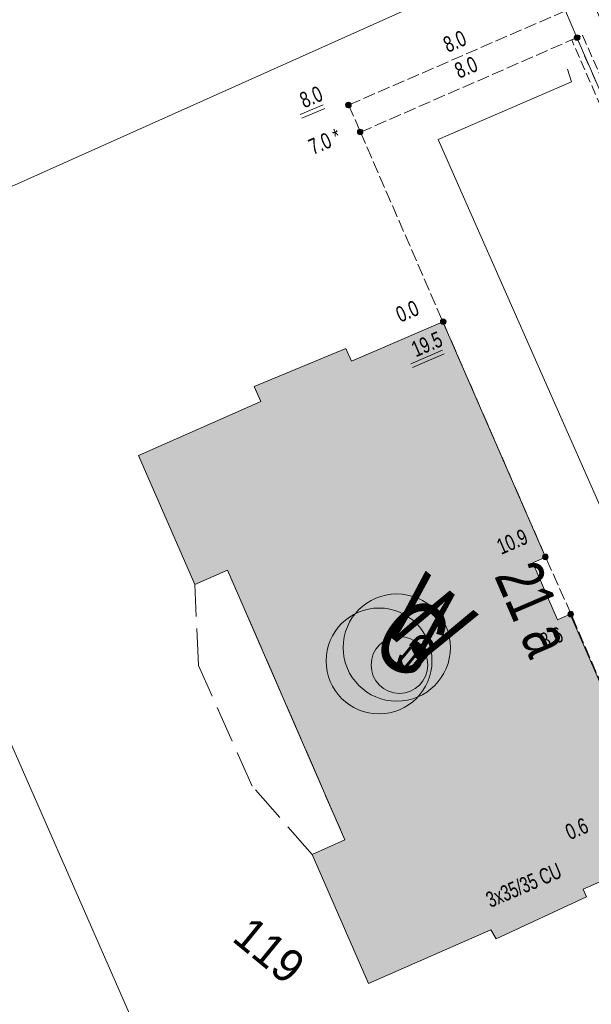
# Model space of a CAD drawing. Header units: metres. Extents: x -740 to 758, y -633 to 854.
# Tile 1056 of 1056: x 502 to 522, y 170 to 203. Entities that reach past the tile are written whole.
import ezdxf

# ---------------------------------------------------------------- set-up
doc = ezdxf.new("R2010")
doc.units = ezdxf.units.M
doc.header["$MEASUREMENT"] = 0
for name, pattern in [('1248_416', [1.664, 1.248, -0.416]), ('333_125', [0.4576, 0.3328, -0.1248]), ('333_333', [0.6656, 0.3328, -0.3328]), ('416_125', [0.5408, 0.416, -0.1248])]:
    doc.linetypes.add(name, pattern=pattern)
for name, color, linetype in [('Gas.LOVION', 7, 'Continuous'), ('Grundkarte.LOVION', 7, 'Continuous'), ('Grundkarte_Text.LOVION', 7, 'Continuous'), ('Strom.LOVION', 7, 'Continuous'), ('StromBemass.LOVION', 7, 'Continuous'), ('Wasser.LOVION', 7, 'Continuous')]:
    doc.layers.add(name, color=color, linetype=linetype)
doc.styles.add('ERSTELLTER_STIL_1', font='arial.ttf')

msp = doc.modelspace()

# ---------------------------------------------------------------- hatches: boundary and pattern name
at = {"layer": 'Grundkarte.LOVION', "linetype": 'Continuous', "lineweight": 18}
msp.add_hatch(color=9, dxfattribs=at).paths.add_polyline_path([(510.357, 190.014), (506.22, 188.19), (508.125, 183.825), (509.229, 184.317), (513.195, 175.188), (512.091, 174.696), (513.996, 170.33), (518.132, 172.154), (518.31, 171.846), (521.363, 173.268), (521.25, 173.522), (524.282, 174.853), (520.814, 182.819), (520.389, 182.63), (519.55, 184.558), (519.975, 184.747), (516.507, 192.713), (513.416, 191.377), (513.226, 191.802), (510.13, 190.523)])
at = {"layer": 'StromBemass.LOVION', "linetype": 'Continuous', "lineweight": 13}
for points in [[(521.12, 202.259), (521.127, 202.268), (521.132, 202.279), (521.137, 202.29), (521.14, 202.302), (521.141, 202.314), (521.141, 202.326), (521.14, 202.338), (521.137, 202.349), (521.132, 202.361), (521.126, 202.371), (521.119, 202.381), (521.111, 202.39), (521.102, 202.397), (521.091, 202.404), (521.081, 202.409), (521.069, 202.412), (521.057, 202.415), (521.045, 202.415), (521.033, 202.415), (521.021, 202.412), (521.01, 202.409), (520.999, 202.403), (520.989, 202.397), (520.98, 202.389), (520.971, 202.38), (520.964, 202.371), (520.959, 202.36), (520.954, 202.349), (520.951, 202.337), (520.95, 202.325), (520.95, 202.313), (520.951, 202.301), (520.954, 202.29), (520.959, 202.278), (520.965, 202.268), (520.972, 202.258), (520.98, 202.249), (520.989, 202.242), (521, 202.235), (521.011, 202.23), (521.022, 202.227), (521.034, 202.224), (521.046, 202.224), (521.058, 202.224), (521.07, 202.227), (521.081, 202.23), (521.092, 202.236), (521.102, 202.242), (521.111, 202.25)], [(513.382, 199.984), (513.389, 199.994), (513.394, 200.004), (513.399, 200.015), (513.402, 200.026), (513.403, 200.038), (513.403, 200.05), (513.401, 200.061), (513.399, 200.073), (513.394, 200.083), (513.389, 200.094), (513.382, 200.103), (513.374, 200.112), (513.365, 200.119), (513.355, 200.125), (513.344, 200.13), (513.333, 200.134), (513.321, 200.136), (513.31, 200.137), (513.298, 200.136), (513.286, 200.134), (513.275, 200.13), (513.265, 200.125), (513.255, 200.119), (513.246, 200.111), (513.238, 200.103), (513.231, 200.093), (513.225, 200.083), (513.221, 200.072), (513.218, 200.061), (513.217, 200.049), (513.217, 200.037), (513.218, 200.026), (513.221, 200.014), (513.226, 200.003), (513.231, 199.993), (513.238, 199.984), (513.246, 199.975), (513.255, 199.968), (513.265, 199.962), (513.276, 199.957), (513.287, 199.953), (513.299, 199.951), (513.31, 199.95), (513.322, 199.951), (513.333, 199.953), (513.345, 199.957), (513.355, 199.962), (513.365, 199.968), (513.374, 199.976)], [(513.389, 199.98), (513.396, 199.989), (513.401, 200), (513.406, 200.011), (513.408, 200.022), (513.41, 200.034), (513.41, 200.045), (513.408, 200.057), (513.405, 200.068), (513.401, 200.079), (513.395, 200.09), (513.388, 200.099), (513.38, 200.108), (513.371, 200.115), (513.361, 200.121), (513.351, 200.126), (513.339, 200.13), (513.328, 200.132), (513.316, 200.133), (513.304, 200.132), (513.293, 200.13), (513.282, 200.126), (513.271, 200.121), (513.261, 200.115), (513.252, 200.107), (513.244, 200.099), (513.237, 200.089), (513.232, 200.079), (513.227, 200.068), (513.224, 200.056), (513.223, 200.045), (513.223, 200.033), (513.225, 200.021), (513.228, 200.01), (513.232, 199.999), (513.238, 199.989), (513.245, 199.979), (513.253, 199.971), (513.262, 199.963), (513.272, 199.957), (513.282, 199.952), (513.293, 199.948), (513.305, 199.946), (513.317, 199.946), (513.328, 199.946), (513.34, 199.949), (513.351, 199.952), (513.362, 199.957), (513.372, 199.964), (513.381, 199.971)], [(513.783, 199.072), (513.79, 199.082), (513.796, 199.092), (513.8, 199.103), (513.803, 199.114), (513.804, 199.126), (513.804, 199.137), (513.803, 199.149), (513.8, 199.16), (513.795, 199.171), (513.79, 199.181), (513.783, 199.191), (513.775, 199.199), (513.766, 199.207), (513.756, 199.213), (513.745, 199.218), (513.734, 199.221), (513.723, 199.224), (513.711, 199.224), (513.7, 199.223), (513.688, 199.221), (513.677, 199.218), (513.666, 199.213), (513.657, 199.206), (513.648, 199.199), (513.64, 199.19), (513.633, 199.181), (513.627, 199.171), (513.623, 199.16), (513.62, 199.148), (513.619, 199.137), (513.619, 199.125), (513.62, 199.114), (513.623, 199.102), (513.628, 199.091), (513.633, 199.081), (513.64, 199.072), (513.648, 199.063), (513.657, 199.056), (513.667, 199.05), (513.678, 199.045), (513.689, 199.041), (513.7, 199.039), (513.712, 199.038), (513.723, 199.039), (513.735, 199.041), (513.746, 199.045), (513.757, 199.05), (513.766, 199.056), (513.775, 199.064)], [(516.59, 192.655), (516.597, 192.665), (516.603, 192.675), (516.607, 192.686), (516.61, 192.698), (516.612, 192.71), (516.611, 192.721), (516.61, 192.733), (516.607, 192.745), (516.603, 192.756), (516.597, 192.766), (516.59, 192.775), (516.582, 192.784), (516.573, 192.792), (516.563, 192.798), (516.552, 192.803), (516.541, 192.807), (516.529, 192.809), (516.517, 192.809), (516.505, 192.809), (516.494, 192.806), (516.483, 192.803), (516.472, 192.798), (516.462, 192.791), (516.453, 192.784), (516.445, 192.775), (516.438, 192.765), (516.432, 192.755), (516.428, 192.744), (516.425, 192.733), (516.424, 192.721), (516.424, 192.709), (516.425, 192.697), (516.428, 192.686), (516.432, 192.675), (516.438, 192.665), (516.445, 192.655), (516.453, 192.646), (516.462, 192.639), (516.472, 192.633), (516.483, 192.628), (516.494, 192.624), (516.506, 192.622), (516.518, 192.621), (516.53, 192.622), (516.541, 192.624), (516.552, 192.628), (516.563, 192.633), (516.573, 192.639), (516.582, 192.647)], [(516.592, 192.651), (516.599, 192.661), (516.605, 192.671), (516.609, 192.682), (516.612, 192.693), (516.613, 192.705), (516.613, 192.717), (516.612, 192.729), (516.609, 192.74), (516.604, 192.751), (516.599, 192.761), (516.592, 192.771), (516.584, 192.779), (516.575, 192.787), (516.565, 192.793), (516.554, 192.798), (516.543, 192.802), (516.531, 192.804), (516.519, 192.805), (516.508, 192.804), (516.496, 192.802), (516.485, 192.798), (516.474, 192.793), (516.464, 192.786), (516.455, 192.779), (516.447, 192.77), (516.44, 192.761), (516.434, 192.75), (516.43, 192.739), (516.427, 192.728), (516.426, 192.716), (516.426, 192.704), (516.427, 192.693), (516.43, 192.681), (516.435, 192.67), (516.44, 192.66), (516.447, 192.651), (516.456, 192.642), (516.465, 192.635), (516.475, 192.628), (516.485, 192.623), (516.497, 192.62), (516.508, 192.617), (516.52, 192.617), (516.532, 192.618), (516.543, 192.62), (516.554, 192.623), (516.565, 192.629), (516.575, 192.635), (516.584, 192.642)], [(520.045, 184.698), (520.052, 184.707), (520.058, 184.718), (520.062, 184.729), (520.065, 184.74), (520.066, 184.752), (520.066, 184.764), (520.065, 184.775), (520.062, 184.787), (520.057, 184.798), (520.052, 184.808), (520.045, 184.818), (520.037, 184.826), (520.027, 184.834), (520.017, 184.84), (520.007, 184.845), (519.995, 184.849), (519.984, 184.851), (519.972, 184.851), (519.96, 184.851), (519.949, 184.848), (519.937, 184.845), (519.927, 184.84), (519.917, 184.833), (519.908, 184.826), (519.9, 184.817), (519.893, 184.808), (519.887, 184.797), (519.883, 184.786), (519.88, 184.775), (519.879, 184.763), (519.879, 184.751), (519.88, 184.739), (519.883, 184.728), (519.887, 184.717), (519.893, 184.707), (519.9, 184.697), (519.908, 184.689), (519.917, 184.681), (519.927, 184.675), (519.938, 184.67), (519.949, 184.666), (519.961, 184.664), (519.973, 184.663), (519.984, 184.664), (519.996, 184.666), (520.007, 184.67), (520.018, 184.675), (520.028, 184.682), (520.037, 184.689)], [(520.048, 184.705), (520.055, 184.714), (520.06, 184.725), (520.065, 184.736), (520.068, 184.747), (520.069, 184.759), (520.069, 184.771), (520.067, 184.782), (520.064, 184.794), (520.06, 184.805), (520.054, 184.815), (520.047, 184.825), (520.039, 184.833), (520.03, 184.841), (520.02, 184.847), (520.01, 184.852), (519.998, 184.856), (519.987, 184.858), (519.975, 184.858), (519.963, 184.858), (519.952, 184.855), (519.94, 184.852), (519.93, 184.847), (519.92, 184.84), (519.911, 184.833), (519.903, 184.824), (519.896, 184.815), (519.89, 184.804), (519.886, 184.793), (519.883, 184.782), (519.882, 184.77), (519.882, 184.758), (519.883, 184.747), (519.886, 184.735), (519.89, 184.724), (519.896, 184.714), (519.903, 184.704), (519.911, 184.696), (519.92, 184.688), (519.93, 184.682), (519.941, 184.677), (519.952, 184.673), (519.964, 184.671), (519.976, 184.671), (519.987, 184.671), (519.999, 184.674), (520.01, 184.677), (520.021, 184.682), (520.031, 184.689), (520.04, 184.696)], [(520.903, 182.764), (520.91, 182.773), (520.915, 182.784), (520.919, 182.795), (520.922, 182.806), (520.924, 182.818), (520.924, 182.83), (520.922, 182.841), (520.919, 182.853), (520.915, 182.864), (520.909, 182.874), (520.902, 182.884), (520.894, 182.892), (520.885, 182.9), (520.875, 182.906), (520.864, 182.911), (520.853, 182.915), (520.842, 182.917), (520.83, 182.917), (520.818, 182.917), (520.806, 182.914), (520.795, 182.911), (520.785, 182.906), (520.775, 182.899), (520.766, 182.892), (520.758, 182.883), (520.751, 182.874), (520.745, 182.863), (520.741, 182.852), (520.738, 182.841), (520.736, 182.829), (520.736, 182.817), (520.738, 182.806), (520.741, 182.794), (520.745, 182.783), (520.751, 182.773), (520.758, 182.763), (520.766, 182.755), (520.775, 182.747), (520.785, 182.741), (520.796, 182.736), (520.807, 182.732), (520.819, 182.73), (520.83, 182.73), (520.842, 182.73), (520.854, 182.733), (520.865, 182.736), (520.876, 182.741), (520.885, 182.748), (520.895, 182.755)], [(520.903, 182.764), (520.91, 182.773), (520.915, 182.784), (520.919, 182.795), (520.922, 182.806), (520.924, 182.818), (520.924, 182.83), (520.922, 182.841), (520.919, 182.853), (520.915, 182.864), (520.909, 182.874), (520.902, 182.884), (520.894, 182.892), (520.885, 182.9), (520.875, 182.906), (520.864, 182.911), (520.853, 182.915), (520.842, 182.917), (520.83, 182.917), (520.818, 182.917), (520.806, 182.914), (520.795, 182.911), (520.785, 182.906), (520.775, 182.899), (520.766, 182.892), (520.758, 182.883), (520.751, 182.874), (520.745, 182.863), (520.741, 182.852), (520.738, 182.841), (520.736, 182.829), (520.736, 182.817), (520.738, 182.806), (520.741, 182.794), (520.745, 182.783), (520.751, 182.773), (520.758, 182.763), (520.766, 182.755), (520.775, 182.747), (520.785, 182.741), (520.796, 182.736), (520.807, 182.732), (520.819, 182.73), (520.83, 182.73), (520.842, 182.73), (520.854, 182.733), (520.865, 182.736), (520.876, 182.741), (520.885, 182.748), (520.895, 182.755)]]:
    msp.add_hatch(color=7, dxfattribs=at).paths.add_polyline_path(points)

# ---------------------------------------------------------------- linework, layer by layer
at = {"layer": 'Gas.LOVION', "color": 5, "linetype": 'Continuous', "lineweight": 18}
msp.add_circle((514.349, 181.242), 1.79, dxfattribs=at)
at = {"layer": 'Grundkarte.LOVION', "color": 8, "linetype": 'Continuous', "lineweight": 18}
for points in [[(494.994, 194.186), (478.763, 231.111), (498.917, 239.909), (501.108, 240.478), (503.507, 240.121), (505.647, 238.793), (507.082, 236.806), (520.648, 205.68)], [(491.377, 160.435), (464.471, 221.911), (464.277, 222.985), (464.584, 224.079), (465.206, 224.968), (466.097, 225.528), (478.763, 231.111), (494.994, 194.186), (511.917, 155.615), (507.743, 152.961), (502.402, 165.266), (501.919, 165.071), (501.154, 164.73), (497.272, 163.021), (492.456, 160.895)], [(494.994, 194.186), (520.648, 205.68), (535.121, 172.514), (535.441, 171.659), (535.533, 170.722), (511.917, 155.615)], [(510.357, 190.014), (510.13, 190.523), (513.226, 191.802), (513.416, 191.377), (516.507, 192.713), (519.975, 184.747), (519.55, 184.558), (520.389, 182.63), (520.814, 182.819), (524.282, 174.853), (521.25, 173.522), (521.363, 173.268), (518.31, 171.846), (518.132, 172.154), (513.996, 170.33), (512.091, 174.696), (513.195, 175.188), (509.229, 184.317), (508.125, 183.825), (506.22, 188.19)]]:
    msp.add_lwpolyline(points, close=True, dxfattribs=at)
msp.add_lwpolyline([(520.726, 201.254), (520.856, 200.823), (516.347, 198.875), (522, 186.098), (526.439, 188.158)], dxfattribs=at)
at = {"layer": 'Grundkarte.LOVION', "color": 8, "linetype": '1248_416', "lineweight": 18}
msp.add_lwpolyline([(513.195, 175.188), (512.091, 174.696), (510.062, 177.01), (508.244, 181.088), (508.125, 183.825), (509.229, 184.317)], close=True, dxfattribs=at)
at = {"layer": 'Strom.LOVION', "color": 150, "linetype": 'Continuous', "lineweight": 18}
msp.add_lwpolyline([(509.976, 240.458), (510.15, 240.046), (507.235, 236.761), (507.092, 236.555), (506.857, 236.237), (506.855, 235.808), (515.807, 215.285), (516.037, 214.746), (519.279, 206.831), (520.651, 203.227), (521.035, 202.318), (531.362, 178.619), (531.608, 178.067), (533.41, 174.756)], dxfattribs=at)
at = {"layer": 'Strom.LOVION', "color": 7, "linetype": '333_125', "lineweight": 13}
msp.add_lwpolyline([(531.353, 179.165), (531, 178.998), (520.865, 202.243), (521.234, 202.397)], close=True, dxfattribs=at)
at = {"layer": 'Strom.LOVION', "color": 9, "linetype": '333_333', "lineweight": 18}
msp.add_lwpolyline([(521.035, 202.318), (531.17, 179.074)], dxfattribs=at)
at = {"layer": 'Strom.LOVION', "color": 1, "linetype": 'Continuous', "lineweight": 18}
msp.add_circle((515.04, 181.104), 0.959, dxfattribs=at)
at = {"layer": 'StromBemass.LOVION', "color": 7, "linetype": '416_125', "lineweight": 13}
for points in [[(520.651, 203.227), (513.322, 200.042), (513.722, 199.121)], [(521.035, 202.318), (513.722, 199.121), (516.507, 192.713)], [(524.298, 174.84), (524.052, 175.392), (520.843, 182.822), (519.972, 184.777), (516.507, 192.713)], [(519.972, 184.777), (519.975, 184.747)]]:
    msp.add_lwpolyline(points, dxfattribs=at)
at = {"layer": 'StromBemass.LOVION', "color": 7, "linetype": 'Continuous', "lineweight": 13}
for points in [[(511.684, 199.719), (512.464, 200.047)], [(511.74, 199.592), (512.521, 199.92)], [(515.419, 191.292), (516.497, 191.752)], [(515.476, 191.164), (516.554, 191.624)]]:
    msp.add_lwpolyline(points, dxfattribs=at)
for centre, radius in [((521.046, 202.319), 0.0959), ((513.31, 200.043), 0.0932), ((513.316, 200.039), 0.0936), ((513.711, 199.131), 0.0929), ((516.518, 192.715), 0.0941), ((516.52, 192.711), 0.0939), ((519.972, 184.757), 0.094), ((519.975, 184.764), 0.0939), ((520.83, 182.823), 0.0939), ((520.83, 182.823), 0.0939)]:
    msp.add_circle(centre, radius, dxfattribs=at)
at = {"layer": 'Wasser.LOVION', "color": 94, "linetype": 'Continuous', "lineweight": 18}
msp.add_circle((514.95, 181.695), 1.813, dxfattribs=at)

# ---------------------------------------------------------------- texts
at = {"layer": 'Gas.LOVION', "color": 5, "linetype": 'Continuous', "lineweight": 18, "insert": (513.938, 181.654), "char_height": 2.48984, "attachment_point": 7, "rotation": 320.5839, "style": 'ERSTELLTER_STIL_1'}
msp.add_mtext('{\\A1;\\W0.71561x;G}', dxfattribs=at)
at = {"layer": 'Grundkarte_Text.LOVION', "color": 8, "linetype": 'Continuous', "lineweight": 18, "insert": (518.213, 184.114), "char_height": 1.60084, "attachment_point": 7, "rotation": 293.2509, "style": 'ERSTELLTER_STIL_1'}
msp.add_mtext('{\\A1;\\W0.71559x;21 a}', dxfattribs=at)
at = {"layer": 'Grundkarte_Text.LOVION', "color": 7, "linetype": 'Continuous', "lineweight": 13, "attachment_point": 7, "style": 'ERSTELLTER_STIL_1'}
for s, insert, char_height, rotation in [('{\\A1;\\W0.89448x;II}', (514.79, 181.161), 0.83073, 320.5841), ('{\\A1;\\W0.93614x;119}', (509.325, 171.794), 1.12433, 320.5839)]:
    msp.add_mtext(s, dxfattribs=dict(at, insert=insert, char_height=char_height, rotation=rotation))
at = {"layer": 'Strom.LOVION', "color": 1, "linetype": 'Continuous', "lineweight": 18, "insert": (514.789, 181.232), "char_height": 1.37441, "attachment_point": 7, "rotation": 320.5841, "style": 'ERSTELLTER_STIL_1'}
msp.add_mtext('{\\A1;\\W0.71557x;S}', dxfattribs=at)
at = {"layer": 'Strom.LOVION', "color": 5, "linetype": 'Continuous', "lineweight": 18, "insert": (518.12, 172.882), "char_height": 0.53355, "attachment_point": 7, "rotation": 23.2426, "style": 'ERSTELLTER_STIL_1'}
msp.add_mtext('{\\A1;\\W0.67981x;3x35/35 CU }', dxfattribs=at)
at = {"layer": 'StromBemass.LOVION', "color": 7, "linetype": 'Continuous', "lineweight": 13, "attachment_point": 7, "style": 'ERSTELLTER_STIL_1'}
for s, insert, char_height, rotation in [('{\\A1;\\W0.71559x;8.0}', (516.677, 201.797), 0.53355, 23.2426), ('{\\A1;\\W0.71562x;8.0}', (517.059, 200.918), 0.53353, 23.2374), ('{\\A1;\\W0.71553x;8.0}', (511.822, 199.918), 0.53355, 23.2426), ('{\\A1;\\W0.71555x;7.0 *}', (512.118, 198.342), 0.53355, 23.2426), ('{\\A1;\\W0.71562x;0.0}', (515.072, 192.67), 0.53353, 23.2373), ('{\\A1;\\W0.71560x;19.5}', (515.595, 191.499), 0.53353, 23.2374), ('{\\A1;\\W0.71557x;10.9}', (518.481, 184.821), 0.53355, 23.2426), ('{\\A1;\\W0.71559x;8.6}', (519.948, 181.634), 0.53355, 23.2426), ('{\\A1;\\W0.71559x;0.6}', (520.802, 175.171), 0.53355, 23.2426)]:
    msp.add_mtext(s, dxfattribs=dict(at, insert=insert, char_height=char_height, rotation=rotation))
at = {"layer": 'Wasser.LOVION', "color": 94, "linetype": 'Continuous', "lineweight": 18, "insert": (514.336, 182.377), "char_height": 2.48984, "attachment_point": 7, "rotation": 320.5839, "style": 'ERSTELLTER_STIL_1'}
msp.add_mtext('{\\A1;\\W0.71562x;W}', dxfattribs=at)

doc.saveas('drawing.dxf')
